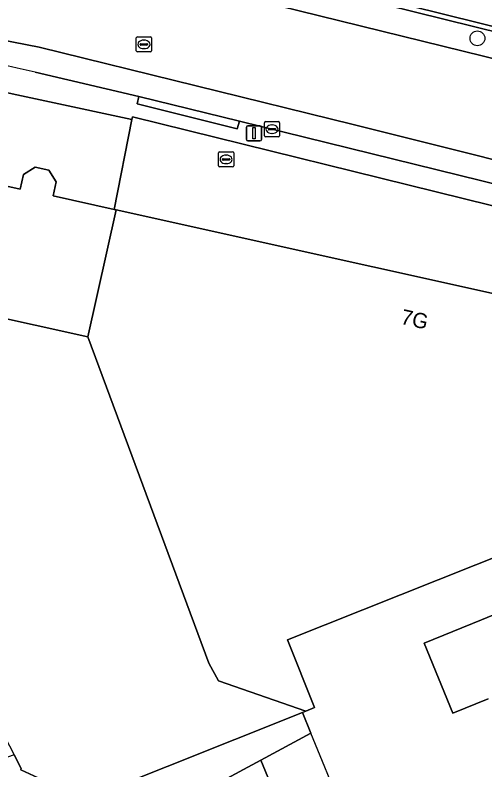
# Model space of a CAD drawing. Extents: x 161771 to 163125, y 382475 to 383179.
# Drawn here: x 161915.57 to 161946.55, y 383083.8 to 383133.59 of the extents above; entities that cross this region are included whole.
import ezdxf

# ---------------------------------------------------------------- set-up
doc = ezdxf.new("R2010")
doc.units = 0
for name, color, linetype in [('IMGEO_Berm_open', 7, 'Continuous'), ('IMGEO_Boom', 7, 'Continuous'), ('IMGEO_Erf', 7, 'Continuous'), ('IMGEO_Fietspad_gesloten', 7, 'Continuous'), ('IMGEO_Groenvoorziening', 7, 'Continuous'), ('IMGEO_Haag', 7, 'Continuous'), ('IMGEO_Kolk', 7, 'Continuous'), ('IMGEO_Lichtmast', 7, 'Continuous'), ('IMGEO_Pand', 7, 'Continuous'), ('IMGEO_Pand_nummerreeks', 7, 'Continuous'), ('IMGEO_Pand_overbouw', 7, 'Continuous'), ('IMGEO_Parkeervlak_open', 7, 'Continuous'), ('IMGEO_Rijbaan_lokaal_gesloten', 7, 'Continuous'), ('IMGEO_Rioolput', 7, 'Continuous'), ('IMGEO_Voetpad_open', 7, 'Continuous')]:
    doc.layers.add(name, color=color, linetype=linetype)

msp = doc.modelspace()

# ---------------------------------------------------------------- linework, layer by layer
at = {"layer": 'IMGEO_Berm_open'}
msp.add_lwpolyline([(161915.63, 383140.333), (161928.283, 383137.192), (161932.194, 383136.221), (161975.062, 383125.601), (161978.973, 383124.622), (162000, 383119.435), (162082.999, 383098.959), (162134.07, 383086.429), (162137.013, 383085.752), (162139.954, 383085.159), (162150.044, 383083.349), (162150.119, 383083.649), (162140.008, 383085.446), (162137.066, 383086.053), (162134.136, 383086.721), (162083.074, 383099.255), (162000, 383119.758), (161979.048, 383124.929), (161915.689, 383140.639)], dxfattribs=at)
at = {"layer": 'IMGEO_Boom'}
msp.add_circle((161946.055, 383132.062), 0.489, dxfattribs=at)
at = {"layer": 'IMGEO_Erf'}
msp.add_lwpolyline([(161912.697, 383128.981), (161906.29, 383130.231), (161905.034, 383124.52), (161915.906, 383122.109), (161916.121, 383123.079), (161916.891, 383123.57), (161917.792, 383123.37), (161918.286, 383122.596), (161918.079, 383121.664), (161922.094, 383120.774), (161923.261, 383126.708)], close=True, dxfattribs=at)
for points in [[(161960.957, 383103.315), (161933.541, 383092.378), (161935.31, 383087.909), (161934.752, 383087.677), (161934.514, 383087.578), (161935.08, 383086.219), (161931.781, 383084.445), (161933.931, 383079.207), (161933.169, 383078.894), (161935.106, 383074.175), (161937.043, 383069.455), (161938.98, 383064.736), (161940.917, 383060.016), (161942.854, 383055.297), (161942.901, 383055.183), (161942.136, 383054.871), (161938.136, 383053.239), (161935.096, 383051.999), (161937.106, 383046.256), (161937.351, 383046.372), (161940.518, 383047.752), (161944.48, 383049.487), (161945.282, 383047.689), (161946.737, 383044.342)], [(161946.757, 383088.489), (161944.435, 383087.538), (161942.543, 383092.157), (161946.333, 383093.709), (161954.666, 383097.122)]]:
    msp.add_lwpolyline(points, dxfattribs=at)
at = {"layer": 'IMGEO_Fietspad_gesloten'}
msp.add_lwpolyline([(161915.689, 383140.639), (161979.048, 383124.929), (162000, 383119.758), (162083.074, 383099.255), (162134.136, 383086.721), (162137.066, 383086.053), (162140.008, 383085.446), (162150.119, 383083.649), (162150.597, 383085.738), (162150.168, 383085.809), (162140.488, 383087.535), (162137.535, 383088.116), (162134.626, 383088.77), (162083.536, 383101.336), (162000, 383121.941)], dxfattribs=at)
at = {"layer": 'IMGEO_Groenvoorziening'}
msp.add_lwpolyline([(161932.194, 383136.221), (161931.872, 383135.045), (161931.755, 383135.064), (161931.625, 383134.527), (161974.777, 383123.907), (161974.877, 383124.423), (161974.769, 383124.458), (161975.062, 383125.601)], close=True, dxfattribs=at)
at = {"layer": 'IMGEO_Haag'}
msp.add_lwpolyline([(161975.062, 383125.601), (161932.194, 383136.221), (161931.872, 383135.045), (161931.755, 383135.064), (161931.625, 383134.527), (161974.777, 383123.907), (161974.877, 383124.423), (161974.769, 383124.458)], close=True, dxfattribs=at)
at = {"layer": 'IMGEO_Kolk'}
for p, q in [((161932.01, 383125.639), (161932.01, 383126.491)), ((161932.085, 383126.565), (161932.937, 383126.565)), ((161933.011, 383126.491), (161933.011, 383125.639)), ((161932.269, 383126.059), (161932.269, 383126.071)), ((161932.707, 383126.022), (161932.309, 383126.022)), ((161932.312, 383126.108), (161932.71, 383126.108)), ((161932.498, 383126.345), (161932.523, 383126.345)), ((161932.753, 383126.071), (161932.753, 383126.059)), ((161932.937, 383125.565), (161932.085, 383125.565)), ((161932.521, 383125.785), (161932.496, 383125.785)), ((161928.983, 383123.648), (161928.983, 383124.5)), ((161929.058, 383124.574), (161929.91, 383124.574)), ((161929.984, 383124.5), (161929.984, 383123.648)), ((161929.242, 383124.068), (161929.242, 383124.08)), ((161929.68, 383124.031), (161929.282, 383124.031)), ((161929.285, 383124.117), (161929.683, 383124.117)), ((161929.471, 383124.354), (161929.496, 383124.354)), ((161929.726, 383124.08), (161929.726, 383124.068)), ((161929.91, 383123.574), (161929.058, 383123.574)), ((161929.494, 383123.794), (161929.469, 383123.794))]:
    msp.add_line(p, q, dxfattribs=at)
for points in [[(161932.01, 383125.639), (161932.01, 383126.491)], [(161932.085, 383126.565), (161932.937, 383126.565)], [(161933.011, 383126.491), (161933.011, 383125.639)], [(161932.937, 383125.565), (161932.085, 383125.565)], [(161928.983, 383123.648), (161928.983, 383124.5)], [(161929.058, 383124.574), (161929.91, 383124.574)], [(161929.984, 383124.5), (161929.984, 383123.648)], [(161929.91, 383123.574), (161929.058, 383123.574)]]:
    msp.add_lwpolyline(points, dxfattribs=at)
for centre, radius, start, end in [((161932.087, 383126.489), 0.0765, 91.552, 178.448), ((161932.087, 383126.489), 0.0765, 91.552, 178.448), ((161932.935, 383126.489), 0.0765, 1.552, 88.448), ((161932.935, 383126.489), 0.0765, 1.552, 88.448), ((161932.309, 383126.068), 0.0403, 85.8775, 175.7526), ((161932.306, 383126.058), 0.0366, 178.938, 274.7102), ((161932.71, 383126.065), 0.043, 264.8664, 352.4533), ((161932.714, 383126.07), 0.0386, 1.7309, 96.639), ((161932.087, 383125.641), 0.0765, 181.552, 268.448), ((161932.087, 383125.641), 0.0765, 181.552, 268.448), ((161932.935, 383125.641), 0.0765, 271.552, 358.448), ((161932.935, 383125.641), 0.0765, 271.552, 358.448), ((161929.06, 383124.498), 0.0765, 91.552, 178.448), ((161929.06, 383124.498), 0.0765, 91.552, 178.448), ((161929.908, 383124.498), 0.0765, 1.552, 88.448), ((161929.908, 383124.498), 0.0765, 1.552, 88.448), ((161929.282, 383124.077), 0.0403, 85.8775, 175.7526), ((161929.279, 383124.067), 0.0366, 178.938, 274.7102), ((161929.683, 383124.074), 0.043, 264.8664, 352.4533), ((161929.687, 383124.079), 0.0386, 1.7309, 96.639), ((161929.06, 383123.65), 0.0765, 181.552, 268.448), ((161929.06, 383123.65), 0.0765, 181.552, 268.448), ((161929.908, 383123.65), 0.0765, 271.552, 358.448), ((161929.908, 383123.65), 0.0765, 271.552, 358.448)]:
    msp.add_arc(centre, radius, start, end, dxfattribs=at)
for centre, major_axis, ratio, start_param, end_param in [((161932.497, 383126.065), (-0.387, 0.002), 0.722429, 4.712389, 7.853982), ((161932.522, 383126.065), (-0.39, 0.002), 0.717154, 1.570796, 4.712389), ((161929.47, 383124.074), (-0.387, 0.002), 0.722429, 4.712389, 7.853982), ((161929.495, 383124.074), (-0.39, 0.002), 0.717154, 1.570796, 4.712389)]:
    msp.add_ellipse(centre, major_axis=major_axis, ratio=ratio, start_param=start_param, end_param=end_param, dxfattribs=at)
at = {"layer": 'IMGEO_Lichtmast'}
for p, q in [((161930.826, 383125.396), (161930.826, 383126.196)), ((161930.826, 383126.196), (161930.826, 383125.396)), ((161930.926, 383126.296), (161931.716, 383126.296)), ((161931.716, 383126.296), (161930.926, 383126.296)), ((161931.816, 383126.196), (161931.816, 383125.396)), ((161931.816, 383125.396), (161931.816, 383126.196)), ((161931.716, 383125.296), (161930.926, 383125.296)), ((161930.926, 383125.296), (161931.716, 383125.296))]:
    msp.add_line(p, q, dxfattribs=at)
msp.add_lwpolyline([(161931.246, 383126.171), (161931.396, 383126.171), (161931.396, 383125.421), (161931.246, 383125.421), (161931.246, 383126.171)], dxfattribs=at)
for centre, start, end in [((161930.926, 383126.196), 90, 180), ((161930.926, 383126.196), 90, 180), ((161931.716, 383126.196), 0, 90), ((161931.716, 383126.196), 360, 90), ((161930.926, 383125.396), 180, 270), ((161930.926, 383125.396), 180, 270), ((161931.716, 383125.396), 270, 0), ((161931.716, 383125.396), 270, 0)]:
    msp.add_arc(centre, 0.1, start, end, dxfattribs=at)
at = {"layer": 'IMGEO_Pand'}
for points in [[(161903.185, 383116.182), (161920.377, 383112.369), (161922.234, 383120.743), (161922.094, 383120.774), (161918.079, 383121.664), (161918.286, 383122.596), (161917.792, 383123.37), (161916.891, 383123.57), (161916.121, 383123.079), (161915.906, 383122.109), (161905.034, 383124.52), (161904.751, 383123.246)], [(161961.302, 383103.453), (161961.348, 383103.82), (161962.379, 383108.278), (161962.041, 383108.607), (161962.429, 383110.658), (161960.599, 383111.091), (161960.901, 383112.562), (161959.951, 383112.785), (161959.905, 383112.366), (161958.329, 383112.769), (161956.204, 383113.21), (161956.082, 383113.237), (161922.234, 383120.743), (161920.377, 383112.369), (161928.35, 383090.835), (161928.988, 383089.687), (161934.752, 383087.677), (161935.31, 383087.909), (161933.541, 383092.378), (161960.957, 383103.315)], [(161920.377, 383112.369), (161903.185, 383116.182), (161903.3, 383114.448), (161912.365, 383090.788), (161912.733, 383090.085), (161915.512, 383084.786), (161915.977, 383083.898), (161915.94, 383083.805), (161920.8, 383081.567), (161920.993, 383081.965), (161921.125, 383082.237), (161934.514, 383087.578), (161934.752, 383087.677), (161928.988, 383089.687), (161928.35, 383090.835)], [(161931.781, 383084.445), (161923.609, 383080.051), (161923.772, 383079.653), (161925.391, 383075.699), (161933.169, 383078.894), (161933.931, 383079.207)]]:
    msp.add_lwpolyline(points, close=True, dxfattribs=at)
msp.add_lwpolyline([(161954.666, 383097.122), (161946.333, 383093.709), (161942.543, 383092.157), (161944.435, 383087.538), (161946.757, 383088.489)], dxfattribs=at)
at = {"layer": 'IMGEO_Pand_overbouw'}
msp.add_lwpolyline([(161935.08, 383086.219), (161931.781, 383084.445), (161933.931, 383079.207), (161936.636, 383080.318), (161936.705, 383080.151), (161937.473, 383080.467), (161937.146, 383081.262), (161937.119, 383081.251)], close=True, dxfattribs=at)
at = {"layer": 'IMGEO_Parkeervlak_open'}
msp.add_lwpolyline([(161951.871, 383119.799), (161946.981, 383121.025), (161923.306, 383126.872), (161923.261, 383126.708), (161922.094, 383120.774), (161922.234, 383120.743), (161956.082, 383113.237), (161956.752, 383116.149), (161957.29, 383118.489), (161956.093, 383118.786)], close=True, dxfattribs=at)
at = {"layer": 'IMGEO_Rijbaan_lokaal_gesloten'}
for points in [[(161974.777, 383123.907), (161931.625, 383134.527), (161927.938, 383135.419), (161921.093, 383137.145), (161918.999, 383137.683), (161904.911, 383141.086), (161865.575, 383149.78), (161864.206, 383150.074), (161862.232, 383150.497), (161860.286, 383150.918), (161857.589, 383151.53), (161853.259, 383142.074), (161858.074, 383141.224), (161861.557, 383140.632), (161862.515, 383140.445), (161891.594, 383135.723), (161906.528, 383133.437), (161909.255, 383133.02), (161917.154, 383131.486), (161937.858, 383126.382), (161955.16, 383122.046)], [(161955.16, 383122.046), (161937.858, 383126.382), (161917.154, 383131.486), (161909.255, 383133.02), (161906.528, 383133.437), (161904.043, 383133.294)], [(161916.884, 383129.822), (161923.738, 383128.233), (161930.367, 383126.6), (161956.436, 383120.176), (161979.368, 383114.492), (161989.612, 383111.957)]]:
    msp.add_lwpolyline(points, dxfattribs=at)
msp.add_arc((161901.194, 383065.469), 66.238, 76.2979, 81.83707, dxfattribs=at)
at = {"layer": 'IMGEO_Rioolput'}
for p, q in [((161923.564, 383131.236), (161923.564, 383132.088)), ((161923.639, 383132.162), (161924.491, 383132.162)), ((161924.052, 383131.942), (161924.077, 383131.942)), ((161924.565, 383132.088), (161924.565, 383131.236)), ((161923.823, 383131.656), (161923.823, 383131.668)), ((161924.261, 383131.619), (161923.863, 383131.619)), ((161923.866, 383131.705), (161924.264, 383131.705)), ((161924.075, 383131.382), (161924.05, 383131.382)), ((161924.307, 383131.668), (161924.307, 383131.656)), ((161924.491, 383131.162), (161923.639, 383131.162))]:
    msp.add_line(p, q, dxfattribs=at)
for points in [[(161923.564, 383131.236), (161923.564, 383132.088)], [(161923.639, 383132.162), (161924.491, 383132.162)], [(161924.565, 383132.088), (161924.565, 383131.236)], [(161924.491, 383131.162), (161923.639, 383131.162)]]:
    msp.add_lwpolyline(points, dxfattribs=at)
for centre, radius, start, end in [((161923.641, 383132.086), 0.0765, 91.552, 178.448), ((161923.641, 383132.086), 0.0765, 91.552, 178.448), ((161924.489, 383132.086), 0.0765, 1.552, 88.448), ((161924.489, 383132.086), 0.0765, 1.552, 88.448), ((161923.863, 383131.665), 0.0403, 85.8775, 175.7526), ((161923.86, 383131.655), 0.0366, 178.938, 274.7102), ((161924.264, 383131.662), 0.043, 264.8664, 352.4533), ((161924.268, 383131.667), 0.0386, 1.7309, 96.639), ((161923.641, 383131.238), 0.0765, 181.552, 268.448), ((161923.641, 383131.238), 0.0765, 181.552, 268.448), ((161924.489, 383131.238), 0.0765, 271.552, 358.448), ((161924.489, 383131.238), 0.0765, 271.552, 358.448)]:
    msp.add_arc(centre, radius, start, end, dxfattribs=at)
for centre, major_axis, ratio, start_param, end_param in [((161924.051, 383131.662), (-0.387, 0.002), 0.722429, 4.712389, 7.853982), ((161924.076, 383131.662), (-0.39, 0.002), 0.717154, 1.570796, 4.712389)]:
    msp.add_ellipse(centre, major_axis=major_axis, ratio=ratio, start_param=start_param, end_param=end_param, dxfattribs=at)
at = {"layer": 'IMGEO_Voetpad_open'}
for points in [[(161903.699, 383131.256), (161906.29, 383130.231), (161912.697, 383128.981), (161923.261, 383126.708), (161923.306, 383126.872), (161946.981, 383121.025), (161951.871, 383119.799), (161956.093, 383118.786), (161956.436, 383120.176), (161930.367, 383126.6)], [(161930.367, 383126.6), (161930.221, 383126.096), (161923.625, 383127.739), (161923.738, 383128.233), (161916.884, 383129.822)], [(161937.106, 383046.256), (161935.096, 383051.999), (161933.123, 383056.817), (161931.19, 383061.538), (161929.257, 383066.259), (161928.201, 383068.836), (161927.323, 383070.98), (161925.391, 383075.699), (161923.772, 383079.653), (161923.609, 383080.051), (161931.781, 383084.445), (161935.08, 383086.219), (161934.514, 383087.578), (161921.125, 383082.237), (161920.993, 383081.965), (161920.8, 383081.567), (161915.94, 383083.805), (161915.977, 383083.898), (161915.512, 383084.786), (161913.038, 383083.936), (161913.481, 383082.923)]]:
    msp.add_lwpolyline(points, dxfattribs=at)
msp.add_lwpolyline([(161930.367, 383126.6), (161923.738, 383128.233), (161923.625, 383127.739), (161930.221, 383126.096)], close=True, dxfattribs=at)
msp.add_arc((161901.194, 383065.469), 66.238, 76.2979, 81.83707, dxfattribs=at)

# ---------------------------------------------------------------- texts
at = {"layer": 'IMGEO_Pand_nummerreeks'}
msp.add_text('7G', height=1, rotation=347.4981, dxfattribs=at).set_placement((161940.945, 383113.234))

doc.saveas('drawing.dxf')
